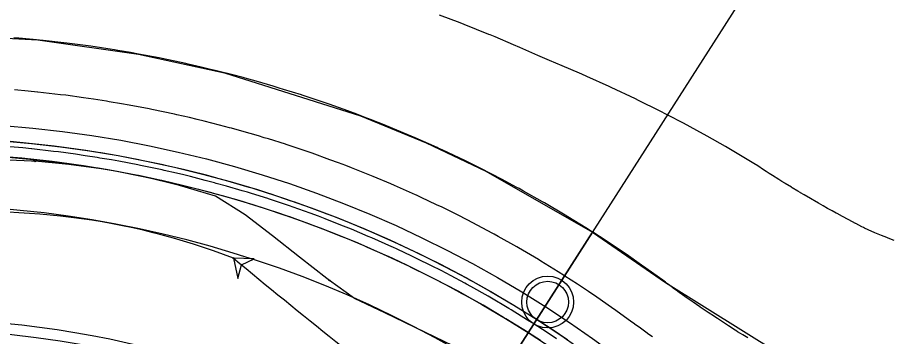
# Model space of a CAD drawing. Extents: x -70 to 701944, y -4 to 666871.
# Drawn here: x 668200.7 to 668284.9, y 656619.2 to 656649.9 of the extents above; entities that cross this region are included whole.
import ezdxf

# ---------------------------------------------------------------- set-up
doc = ezdxf.new("R2010")
doc.units = 0
for name, color, linetype in [('R_Detour', 7, 'Continuous'), ('R_No Plot', 7, 'Continuous'), ('R_Proposed Const Limits', 7, 'Continuous'), ('R_Proposed Road', 7, 'Continuous'), ('R_Striping', 7, 'Continuous'), ('R_Water', 7, 'Continuous'), ('T_Vehicle Path Rt', 7, 'Continuous')]:
    doc.layers.add(name, color=color, linetype=linetype)

msp = doc.modelspace()

# ---------------------------------------------------------------- linework, layer by layer
at = {"layer": 'R_Detour'}
msp.add_line((668311.422, 656715.923), (668230.492, 656589.185), dxfattribs=at)
at = {"layer": 'R_No Plot'}
for points in [[(668138.341, 656636.472), (668156.403, 656643.383), (668170.133, 656646.567), (668182.548, 656648.044), (668191.737, 656648.311), (668202.698, 656647.718), (668212.367, 656646.362), (668220.664, 656644.552), (668233.742, 656640.423), (668240.056, 656637.818), (668245.802, 656635.083), (668256.056, 656629.219), (668190.665, 656526.812)], [(668190.665, 656526.812), (668256.061, 656629.216), (668263.089, 656624.371), (668277.862, 656615.132), (668292.637, 656608.789), (668306.35, 656605.034), (668317.167, 656603.37)]]:
    msp.add_lwpolyline(points, close=True, dxfattribs=at)
for centre, radius in [((668190.665, 656526.816), 113), ((668190.665, 656526.816), 111.5), ((668190.665, 656526.816), 110), ((668251.75, 656622.476), 2.5), ((668190.665, 656526.816), 93)]:
    msp.add_circle(centre, radius, dxfattribs=at)
at = {"layer": 'R_Proposed Const Limits'}
for points in [[(668271.585, 656635.826), (668271.579, 656635.831), (668271.27, 656636.017), (668269.348, 656637.155), (668268.85, 656637.444), (668267.089, 656638.444), (668266.095, 656638.995), (668264.811, 656639.688), (668263.311, 656640.481), (668263.264, 656640.506), (668262.519, 656640.894), (668260.502, 656641.901), (668260.202, 656642.046), (668257.867, 656643.15), (668257.661, 656643.245), (668255.518, 656644.211), (668255.028, 656644.427), (668254.8, 656644.527), (668253.157, 656645.232), (668251.922, 656645.751), (668250.791, 656646.228), (668249.066, 656646.996), (668248.452, 656647.263), (668246.709, 656648.004), (668246.204, 656648.214), (668246.098, 656648.258), (668243.729, 656649.212), (668243.321, 656649.373), (668241.343, 656650.118)], [(668285.093, 656628.395), (668284.532, 656628.621), (668284.394, 656628.677), (668283.891, 656628.883), (668283.862, 656628.894), (668283.249, 656629.149), (668283.232, 656629.156), (668282.605, 656629.42), (668282.245, 656629.597), (668282.137, 656629.652), (668281.982, 656629.731), (668281.405, 656630.03), (668281.362, 656630.052), (668280.742, 656630.378), (668280.684, 656630.409), (668280.123, 656630.709), (668279.607, 656630.989), (668279.504, 656631.045), (668279.135, 656631.247), (668278.887, 656631.385), (668278.682, 656631.499), (668278.27, 656631.73), (668278.049, 656631.855), (668277.817, 656631.987), (668277.655, 656632.08), (668277.599, 656632.112), (668277.041, 656632.434), (668276.428, 656632.793), (668276.076, 656633.002), (668276.036, 656633.025), (668275.817, 656633.156), (668275.288, 656633.475), (668275.207, 656633.524), (668274.6, 656633.897), (668274.566, 656633.917), (668274.27, 656634.101), (668273.994, 656634.274), (668273.39, 656634.655), (668273.07, 656634.859), (668272.788, 656635.04), (668272.519, 656635.214), (668272.3, 656635.359), (668272.189, 656635.432), (668271.965, 656635.581), (668271.595, 656635.83), (668271.593, 656635.831)]]:
    msp.add_lwpolyline(points, dxfattribs=at)
at = {"layer": 'R_Proposed Road'}
for points in [[(668263.084, 656624.375), (668263.079, 656624.379), (668262.821, 656624.57), (668261.208, 656625.74), (668260.789, 656626.037), (668259.303, 656627.071), (668258.461, 656627.642), (668257.373, 656628.365), (668256.097, 656629.192), (668256.056, 656629.219), (668255.419, 656629.623), (668253.697, 656630.687), (668253.441, 656630.842), (668251.44, 656632.024), (668251.263, 656632.126), (668249.417, 656633.167), (668248.993, 656633.4), (668248.796, 656633.507), (668247.372, 656634.271), (668246.298, 656634.831), (668245.307, 656635.336), (668243.769, 656636.096), (668243.222, 656636.361), (668241.664, 656637.095), (668241.212, 656637.303), (668241.117, 656637.346), (668238.994, 656638.29), (668238.627, 656638.449), (668236.854, 656639.194), (668236.017, 656639.535), (668234.696, 656640.057), (668234.102, 656640.286), (668233.382, 656640.559), (668232.522, 656640.878), (668230.723, 656641.523), (668230.333, 656641.658), (668228.13, 656642.396), (668228.044, 656642.424), (668226.342, 656642.96), (668225.913, 656643.091), (668225.343, 656643.262), (668223.683, 656643.744), (668222.624, 656644.037), (668222.43, 656644.09), (668221.44, 656644.354), (668219.888, 656644.749), (668219.187, 656644.921), (668218.419, 656645.104), (668217.136, 656645.397), (668216.923, 656645.445), (668214.65, 656645.925), (668214.37, 656645.981), (668212.367, 656646.362), (668211.59, 656646.501), (668210.369, 656646.708), (668210.077, 656646.755), (668208.8, 656646.955), (668207.78, 656647.105), (668205.999, 656647.345), (668205.477, 656647.41), (668203.191, 656647.669), (668203.168, 656647.671), (668202.229, 656647.765), (668200.854, 656647.888), (668200.375, 656647.927)], [(668260.104, 656620.36), (668260.099, 656620.364), (668259.851, 656620.547), (668258.305, 656621.669), (668257.903, 656621.954), (668256.478, 656622.945), (668255.671, 656623.493), (668254.628, 656624.186), (668253.404, 656624.979), (668253.365, 656625.004), (668252.754, 656625.392), (668251.103, 656626.413), (668250.858, 656626.561), (668248.939, 656627.694), (668248.769, 656627.792), (668246.999, 656628.79), (668246.593, 656629.014), (668246.404, 656629.117), (668245.039, 656629.849), (668244.008, 656630.386), (668243.058, 656630.87), (668241.584, 656631.599), (668241.059, 656631.853), (668239.565, 656632.557), (668239.132, 656632.756), (668239.041, 656632.797), (668237.005, 656633.703), (668236.654, 656633.855), (668234.953, 656634.57), (668234.151, 656634.896), (668232.884, 656635.397), (668232.314, 656635.617), (668231.624, 656635.879), (668230.8, 656636.185), (668229.075, 656636.802), (668228.701, 656636.932), (668226.588, 656637.639), (668226.505, 656637.666), (668224.873, 656638.181), (668224.462, 656638.306), (668223.916, 656638.47), (668222.324, 656638.932), (668221.309, 656639.214), (668221.123, 656639.264), (668220.174, 656639.517), (668218.685, 656639.896), (668218.013, 656640.061), (668217.276, 656640.236), (668216.047, 656640.518), (668215.843, 656640.563), (668213.663, 656641.024), (668213.394, 656641.077), (668211.474, 656641.443), (668210.729, 656641.575), (668209.558, 656641.774), (668209.278, 656641.82), (668208.053, 656642.011), (668207.076, 656642.154), (668205.368, 656642.385), (668204.867, 656642.447), (668202.675, 656642.695), (668202.653, 656642.698), (668201.753, 656642.787), (668200.435, 656642.906)], [(668253.654, 656618.82), (668252.881, 656619.344), (668251.883, 656620.008), (668250.711, 656620.766), (668250.674, 656620.79), (668250.089, 656621.161), (668248.509, 656622.138), (668248.274, 656622.28), (668246.438, 656623.365), (668246.275, 656623.458), (668244.581, 656624.414), (668244.192, 656624.628), (668244.012, 656624.726), (668242.705, 656625.427), (668241.719, 656625.941), (668240.81, 656626.404), (668239.398, 656627.102), (668238.896, 656627.345), (668237.466, 656628.018), (668237.052, 656628.209), (668236.965, 656628.249), (668235.016, 656629.116), (668234.68, 656629.261), (668233.052, 656629.945), (668232.284, 656630.257), (668231.072, 656630.737), (668230.527, 656630.947), (668229.866, 656631.198), (668229.077, 656631.491), (668227.426, 656632.082), (668227.068, 656632.206), (668225.046, 656632.883), (668224.967, 656632.909), (668223.405, 656633.401), (668223.012, 656633.521), (668222.489, 656633.678), (668220.965, 656634.12), (668219.994, 656634.39), (668219.815, 656634.438), (668218.907, 656634.68), (668217.483, 656635.043), (668216.839, 656635.2), (668216.134, 656635.368), (668214.957, 656635.638), (668214.762, 656635.681), (668212.676, 656636.122), (668212.419, 656636.173), (668210.581, 656636.523), (668209.868, 656636.65), (668208.747, 656636.84), (668208.48, 656636.884), (668207.307, 656637.067), (668206.371, 656637.204), (668204.737, 656637.425), (668204.257, 656637.485), (668202.16, 656637.722), (668202.139, 656637.724), (668201.277, 656637.81), (668200.015, 656637.923)], [(668252.602, 656618.929), (668251.608, 656619.59), (668250.442, 656620.345), (668250.405, 656620.369), (668249.823, 656620.738), (668248.25, 656621.711), (668248.016, 656621.852), (668246.188, 656622.932), (668246.026, 656623.025), (668244.34, 656623.976), (668243.952, 656624.189), (668243.772, 656624.287), (668242.472, 656624.985), (668241.49, 656625.497), (668240.585, 656625.957), (668239.18, 656626.652), (668238.68, 656626.894), (668237.256, 656627.564), (668236.844, 656627.754), (668236.757, 656627.794), (668234.818, 656628.657), (668234.482, 656628.802), (668232.862, 656629.483), (668232.098, 656629.793), (668230.891, 656630.271), (668230.348, 656630.48), (668229.69, 656630.73), (668228.905, 656631.021), (668227.262, 656631.61), (668226.905, 656631.733), (668224.892, 656632.407), (668224.813, 656632.433), (668223.258, 656632.923), (668222.867, 656633.043), (668222.346, 656633.199), (668220.829, 656633.639), (668219.862, 656633.907), (668219.685, 656633.956), (668218.781, 656634.196), (668217.363, 656634.558), (668216.722, 656634.714), (668216.02, 656634.881), (668214.848, 656635.15), (668214.654, 656635.193), (668212.577, 656635.632), (668212.321, 656635.683), (668210.492, 656636.031), (668209.782, 656636.158), (668208.666, 656636.347), (668208.4, 656636.39), (668207.232, 656636.573), (668206.301, 656636.709), (668204.674, 656636.929), (668204.196, 656636.988), (668202.108, 656637.225), (668202.087, 656637.227), (668201.23, 656637.312), (668199.974, 656637.425)], [(668251.059, 656618.754), (668249.904, 656619.503), (668249.867, 656619.526), (668249.29, 656619.892), (668247.731, 656620.856), (668247.499, 656620.996), (668245.688, 656622.066), (668245.527, 656622.158), (668243.856, 656623.101), (668243.472, 656623.312), (668243.294, 656623.409), (668242.005, 656624.1), (668241.032, 656624.608), (668240.135, 656625.064), (668238.743, 656625.753), (668238.247, 656625.992), (668236.837, 656626.657), (668236.428, 656626.845), (668236.342, 656626.884), (668234.42, 656627.739), (668234.088, 656627.883), (668232.482, 656628.558), (668231.724, 656628.866), (668230.528, 656629.339), (668229.99, 656629.546), (668229.339, 656629.794), (668228.56, 656630.082), (668226.932, 656630.666), (668226.579, 656630.788), (668224.584, 656631.456), (668224.506, 656631.481), (668222.965, 656631.967), (668222.576, 656632.086), (668222.061, 656632.24), (668220.557, 656632.677), (668219.599, 656632.942), (668219.423, 656632.99), (668218.527, 656633.229), (668217.122, 656633.587), (668216.487, 656633.742), (668215.792, 656633.908), (668214.631, 656634.174), (668214.438, 656634.217), (668212.38, 656634.652), (668212.126, 656634.702), (668210.313, 656635.047), (668209.61, 656635.172), (668208.504, 656635.36), (668208.24, 656635.403), (668207.083, 656635.584), (668206.16, 656635.719), (668204.548, 656635.937), (668204.075, 656635.996), (668202.005, 656636.23), (668201.984, 656636.232), (668201.135, 656636.317), (668199.89, 656636.429)], [(668271.006, 656619.014), (668270.543, 656619.3), (668270.294, 656619.456), (668270.033, 656619.619), (668269.851, 656619.734), (668269.789, 656619.773), (668269.162, 656620.173), (668268.476, 656620.618), (668268.082, 656620.876), (668268.037, 656620.906), (668267.792, 656621.068), (668267.201, 656621.463), (668267.111, 656621.524), (668266.432, 656621.985), (668266.395, 656622.011), (668266.065, 656622.239), (668265.757, 656622.452), (668265.085, 656622.924), (668264.73, 656623.177), (668264.416, 656623.402), (668264.118, 656623.617), (668263.874, 656623.794), (668263.751, 656623.884), (668263.501, 656624.067), (668263.089, 656624.371), (668263.087, 656624.373)], [(668261.825, 656619.107), (668261.496, 656619.342), (668261.185, 656619.568), (668260.929, 656619.753), (668260.801, 656619.847), (668260.54, 656620.038), (668260.109, 656620.357), (668260.106, 656620.358)]]:
    msp.add_lwpolyline(points, dxfattribs=at)
at = {"layer": 'R_Striping'}
msp.add_arc((668190.665, 656526.816), 94, 58.14387, 125.7502, dxfattribs=at)
at = {"layer": 'R_Water'}
msp.add_circle((668251.75, 656622.476), 2, dxfattribs=at)
at = {"layer": 'T_Vehicle Path Rt'}
for points in [[(668202.433, 656636.035), (668202.072, 656636.058), (668198.458, 656636.197), (668194.842, 656636.153), (668191.233, 656635.928), (668187.639, 656635.521), (668184.129, 656635.302), (668180.651, 656635.129), (668177.179, 656634.855), (668173.716, 656634.48), (668170.266, 656634.005), (668166.831, 656633.43), (668163.414, 656632.755), (668160.017, 656631.981), (668156.645, 656631.109), (668153.299, 656630.14), (668149.979, 656628.936), (668146.702, 656627.602), (668143.473, 656626.153), (668140.298, 656624.591), (668139.044, 656623.934)], [(668230.761, 656624.547), (668230.499, 656624.752), (668227.88, 656626.798), (668225.262, 656628.843), (668222.643, 656630.889), (668219.782, 656632.665), (668216.318, 656633.699), (668212.806, 656634.557), (668209.255, 656635.238), (668205.674, 656635.738), (668202.433, 656636.035)], [(668256.95, 656611.429), (668255.163, 656612.285), (668252.55, 656613.535), (668249.898, 656614.805), (668247.23, 656616.082), (668244.55, 656617.365), (668241.86, 656618.653), (668238.985, 656620.029), (668236.08, 656621.42), (668233.167, 656622.814), (668230.761, 656624.547)]]:
    msp.add_lwpolyline(points, dxfattribs=at)
msp.add_lwpolyline([(668221.5, 656626.707), (668221.944, 656624.756), (668222.269, 656626.068), (668223.498, 656626.631)], close=True, dxfattribs=at)
for centre in [(668202.433, 656636.035), (668202.433, 656636.035), (668221.5, 656626.707), (668221.5, 656626.707), (668230.761, 656624.547), (668230.761, 656624.547)]:
    msp.add_circle(centre, 0.0417, dxfattribs=at)
for centre, radius, start, end in [((668190.665, 656526.816), 105, 42.97363, 125.73365), ((668197.525, 656564.344), 66.812, 68.97074, 96.65998), ((668648.97, 657141.995), 669.517, 230.321799, 232.496893)]:
    msp.add_arc(centre, radius, start, end, dxfattribs=at)

doc.saveas('drawing.dxf')
